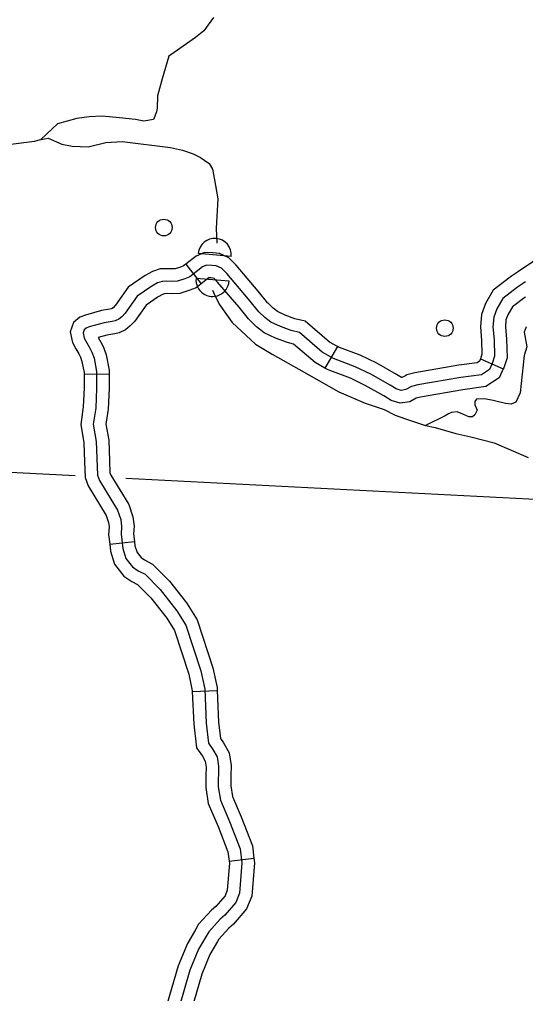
# Model space of a CAD drawing. Extents: x 653372 to 905732, y 627442 to 787275.
# Drawn here: x 836151 to 839182, y 701500 to 707335 of the extents above; entities that cross this region are included whole.
import ezdxf

# ---------------------------------------------------------------- set-up
doc = ezdxf.new("R2010")
doc.units = 0
for name, color, linetype in [('Level 35', 7, 'Continuous'), ('Level 38', 7, 'Continuous'), ('Level 4', 7, 'Continuous'), ('Level 45', 7, 'Continuous'), ('Level 56', 7, 'Continuous')]:
    doc.layers.add(name, color=color, linetype=linetype)

msp = doc.modelspace()

# ---------------------------------------------------------------- linework, layer by layer
at = {"layer": 'Level 35'}
for points in [[(837312.2, 707347.3), (837256.1, 707266.4), (837206.1, 707228.1), (837077.1, 707137.3), (837045.9, 707116), (837004.8, 706980), (836977, 706877), (836974.9, 706802.9), (836970.9, 706782), (836954.1, 706735), (836896, 706725.8), (836846.3, 706736.5), (836750.3, 706746.7), (836646.2, 706755.8), (836568.4, 706751.1), (836494.6, 706742.9), (836378.8, 706709.2), (836279.3, 706616.9)], [(836099.9, 706588), (836241.1, 706606.1), (836279.3, 706616.9), (836322.6, 706623.7), (836405.2, 706587.6), (836465.7, 706576.9), (836561.9, 706572.3), (836668.8, 706597.4), (836767, 706604.5), (837056.3, 706569.2), (837127.4, 706552), (837191, 706529.5), (837236.1, 706508.4), (837286.9, 706471.8), (837306.7, 706438.7), (837319.3, 706374.5), (837340.1, 706260.2), (837328.8, 706084.8), (837332.7, 705995.1)], [(837306.5, 705713.5), (837314.8, 705695.7), (837346.2, 705630), (837425.1, 705520.2), (837565, 705390), (837665.1, 705329.9), (837825.2, 705240.6), (838063, 705105.1), (838222.3, 705035.5), (838335.1, 704997.6), (838401.1, 704964.8), (838463.6, 704942.6), (838583.4, 704903.1), (838639.9, 704889.7), (838764.9, 704855.2), (838854.4, 704834.6), (838994.8, 704799.7), (839197.1, 704710.9)], [(839185.1, 705493.4), (839173.6, 705461.7), (839190.1, 705373.6), (839174.3, 705323), (839149.7, 705097.6), (839124.5, 705042.2), (839096.4, 705030.6), (839062.5, 705033.7), (838989, 705053), (838935.3, 705062.3), (838887.7, 705061.1), (838878.3, 705047.2), (838877.7, 705026.6), (838893.3, 704994.9), (838877.5, 704966.2), (838864.2, 704953.7), (838842.4, 704954.3), (838806.9, 704970.8), (838772.5, 704984.6), (838739, 704980.4), (838720.8, 704973.2), (838699.9, 704961), (838583.4, 704903.1)]]:
    msp.add_lwpolyline(points, dxfattribs=at)
at = {"layer": 'Level 38'}
for p, q in [((837419.8, 705915.4), (837221.4, 705932.6)), ((837406.9, 705766.6), (837208.5, 705783.8))]:
    msp.add_line(p, q, dxfattribs=at)
for centre, start, end in [((837320.6, 705924), 355.03712, 175.03712), ((837307.7, 705775.2), 175.03712, 355.03712)]:
    msp.add_arc(centre, 99.6, start, end, dxfattribs=at)
at = {"layer": 'Level 4'}
for points in [[(835201.4, 704669.2), (836484.2, 704603.3)], [(836788.1, 704587.7), (840215, 704411.7), (840461.2, 704399), (841996.6, 704321.8)]]:
    msp.add_lwpolyline(points, dxfattribs=at)
at = {"layer": 'Level 45'}
for p, q in [((837147.7, 705869.6), (837239.6, 705751.9)), ((838055, 705375.5), (837980.5, 705246)), ((838912.6, 705302.7), (839048.9, 705241.7)), ((836538.4, 705211.4), (836687.7, 705211.1)), ((836691.6, 704190.9), (836840, 704207.2)), ((837186.2, 703308.4), (837335.5, 703314.8)), ((837406.6, 702292.7), (837554.9, 702310.7))]:
    msp.add_line(p, q, dxfattribs=at)
for points in [[(839540.8, 706044.3), (839510.6, 706014.9), (839475.3, 705995.6), (839399.6, 705962.1), (839343.8, 705948.6), (839275.8, 705921.1), (839226.7, 705883.1), (839140.4, 705825.2), (839098.7, 705797.2)], [(837639.5, 705636.1), (837580.8, 705708.3), (837448.4, 705862.6), (837405.1, 705907.8), (837348.2, 705932.4), (837309.7, 705936.3), (837258.5, 705939.6), (837209, 705917.4), (837147.7, 705869.6)], [(839182, 705763.2), (839133.8, 705730.8), (839045.9, 705662.9), (839010.7, 705602.2), (838991.2, 705551.3), (838987, 705493.5), (838993.8, 705416.1), (838996.1, 705318.2), (838982, 705274.9), (838965.5, 705238.1), (838918.3, 705207.2), (838794.4, 705190.2), (838536.2, 705146.2), (838499.9, 705135.6), (838464.6, 705117.4), (838436.2, 705113), (838408.2, 705121.6), (838371.6, 705144.6), (838256.4, 705209.6), (838162.5, 705254.7), (838031.1, 705303.1), (837965, 705341.1), (837827.6, 705459.3), (837777.8, 705471), (837714.2, 705494.8), (837655.8, 705522.2), (837620.6, 705550.2), (837585.6, 705584), (837523.5, 705660.4), (837393, 705812.4), (837361.6, 705845.2), (837329.2, 705859.2), (837303.5, 705861.9), (837272.2, 705863.9), (837247.8, 705853), (837171, 705793.1), (837141.1, 705781), (837097.5, 705767.4), (837066.5, 705765.5), (837033.3, 705767.4), (837006.4, 705766.3), (836978.3, 705756.9), (836943.6, 705738), (836855.9, 705677.6), (836784.5, 705575.1), (836764.2, 705554.6), (836746.2, 705539.4), (836723.7, 705529.8), (836706.9, 705525.7), (836658.4, 705517.8), (836568.9, 705493.5), (836551.1, 705486.6), (836538.7, 705475.9), (836532.7, 705458.4), (836539.2, 705426.7), (836555, 705397.5)], [(837147.7, 705869.6), (837133.4, 705858.4), (837116, 705851.4), (837083.9, 705841.4), (837066.4, 705840.3), (837033.9, 705842.2), (836992.8, 705840.5), (836948.4, 705825.7), (836904.4, 705801.8), (836802.4, 705731.4), (836726.9, 705623.1), (836712.3, 705608.3)], [(837523.6, 705541.9), (837466.2, 705612.5), (837337.7, 705762.3), (837318.1, 705782.6), (837310.1, 705786.1), (837297.3, 705787.4), (837286.1, 705788.2), (837239.6, 705751.9)], [(839098.7, 705797.2), (839090.1, 705791.4), (838988.6, 705713.1), (838943.1, 705634.4), (838917.6, 705567.7), (838912.1, 705493), (838919.2, 705412), (838921.1, 705329.2), (838912.2, 705301.8), (838912.6, 705302.7)], [(837239.6, 705751.9), (837208.7, 705727.8), (837166.2, 705710.6), (837111, 705693.4), (837066.7, 705690.7), (837032.6, 705692.6), (837020, 705692.1), (837008.2, 705688.2), (836982.7, 705674.3), (836909.5, 705623.8), (836842.1, 705527.1), (836818.3, 705503.1)], [(839181.9, 705673.2), (839177.4, 705670.2), (839103.1, 705612.8), (839078.3, 705569.9), (839064.9, 705534.9), (839061.9, 705494), (839068.4, 705420.2), (839071.1, 705307.3), (839051.8, 705248), (839048.9, 705241.7)], [(836713.5, 705609.5), (836706.6, 705603.7), (836700, 705600.9), (836691.9, 705598.9), (836642.6, 705590.9), (836545.6, 705564.6), (836512.1, 705551.6), (836474.6, 705519.1), (836455.5, 705463.3), (836468.3, 705400.9), (836489.3, 705362.1), (836506, 705331.1), (836516.4, 705311.7), (836525.5, 705285.9), (836538.4, 705219.2), (836538.4, 705211.4)], [(838055, 705375.5), (838008.3, 705402.3), (837862.5, 705527.8), (837799.5, 705542.7), (837743.1, 705563.7), (837695.5, 705586), (837669.9, 705606.4), (837640.7, 705634.6), (837639.5, 705636.1)], [(837980.5, 705246), (837921.6, 705279.9), (837792.7, 705390.8), (837756.1, 705399.4), (837685.2, 705425.8), (837616.1, 705458.3), (837571.3, 705494), (837530.5, 705533.4), (837523.6, 705541.9)], [(836818.4, 705503.1), (836814.9, 705499.7), (836785.8, 705475), (836747.4, 705458.8), (836721.9, 705452.5), (836674.2, 705444.7), (836622.1, 705430.6), (836637.5, 705401.9), (836653.4, 705372.3), (836670, 705325.1), (836687.8, 705233.4), (836687.7, 705211.1)], [(836555, 705397.5), (836571.8, 705366.5), (836584.9, 705342), (836597.8, 705305.5), (836613.1, 705226.3), (836612.9, 705127.2), (836607.6, 705006.8), (836593.3, 704909.9), (836611, 704807), (836618.4, 704604.4), (836629.5, 704572.8), (836737.6, 704396.2), (836757.6, 704339.3), (836762.4, 704298), (836759.9, 704252.5), (836769.5, 704165.5), (836788.3, 704106.6), (836827.7, 704055.5), (836861.9, 704032.8), (836903.4, 704011.1), (836993.5, 703920.6), (837094.5, 703791.3), (837147.4, 703706.6), (837237, 703431.9), (837260.4, 703322.8), (837269.1, 703119), (837283.1, 702999.1), (837310.1, 702960.7), (837335.3, 702916.6), (837343.4, 702861), (837341.5, 702738.8), (837354.4, 702658.3), (837409.8, 702529.2), (837472.9, 702366.5), (837483.2, 702281.7), (837469.5, 702100.2), (837446.7, 702045.7), (837380.7, 701968), (837353.4, 701945.5), (837284.4, 701869.8), (837224, 701766.1), (837172.2, 701639.9), (837108.1, 701417.8)], [(838459.1, 705198.6), (838441.5, 705189.5), (838439.5, 705190.1), (838409.9, 705208.7), (838290.9, 705275.8), (838191.7, 705323.6), (838062.8, 705371), (838055, 705375.5)], [(838912.6, 705302.7), (838906.3, 705288.6), (838891.5, 705278.9), (838783, 705264), (838519.4, 705219.1), (838472, 705205.3), (838459.1, 705198.6)], [(838527.9, 705066.1), (838488.1, 705045.4), (838430.7, 705036.6), (838376.8, 705053), (838333.4, 705080.4), (838221.8, 705143.3), (838133.4, 705185.9), (837999.4, 705235.2), (837980.5, 705246)], [(836538.4, 705211.4), (836538.3, 705128.9), (836533.2, 705014), (836517.7, 704909), (836536.5, 704799.2), (836540.7, 704685.6)], [(836687.7, 705211.1), (836687.6, 705125.4), (836682, 704999.7), (836668.9, 704910.8), (836685.4, 704814.7), (836690, 704691)], [(839048.9, 705241.7), (839024.7, 705187.5), (838945.1, 705135.5), (838805.7, 705116.4), (838552.9, 705073.3), (838527.7, 705066), (838527.9, 705066.1)], [(836540.7, 704685.6), (836544.2, 704590.3), (836561.7, 704540.5), (836669.8, 704364), (836684.4, 704322.4), (836687.5, 704295.7), (836685, 704250.5), (836691.6, 704190.9)], [(836690, 704691), (836692.6, 704618.5), (836697.4, 704605), (836805.4, 704428.5), (836830.8, 704356.2), (836837.4, 704300.2), (836834.8, 704254.5), (836840, 704207.2)], [(836840, 704207.2), (836842.9, 704181.1), (836855.4, 704141.8), (836879.3, 704110.9), (836899.9, 704097.2), (836948.2, 704072), (837049.6, 703970.1), (837144.7, 703848.4)], [(836691.6, 704190.9), (836696, 704150), (836721.1, 704071.4), (836776.1, 704000), (836824, 703968.4), (836858.6, 703950.3), (836937.4, 703871.1), (837026.9, 703756.5)], [(837144.7, 703848.4), (837155.8, 703834.1), (837215.6, 703738.5), (837309.2, 703451.3), (837334.7, 703332.3), (837335.5, 703314.8)], [(837026.9, 703756.5), (837033.3, 703748.4), (837079.3, 703674.8), (837164.8, 703412.4), (837186, 703313.3), (837186.2, 703308.4)], [(837186.2, 703308.4), (837194.6, 703113.1), (837211.1, 702971.6), (837247.1, 702920.6), (837263.5, 702891.9), (837268.6, 702856.2), (837267.8, 702803.9)], [(837335.5, 703314.8), (837343.6, 703125), (837355, 703026.6), (837373.2, 703000.8), (837407.2, 702941.4), (837418.1, 702865.8), (837417.2, 702801.6)], [(837267.8, 702803.9), (837266.8, 702733.4), (837282.1, 702637.4), (837340.6, 702500.9), (837399.9, 702348.2), (837406.6, 702292.7)], [(837417.2, 702801.6), (837416.3, 702744.1), (837426.7, 702679.3), (837478.9, 702557.4), (837545.9, 702384.8), (837554.9, 702310.7)], [(837406.6, 702292.7), (837408.1, 702279.9), (837395.9, 702117.9), (837382.3, 702085.2), (837328, 702021.4), (837301.8, 701999.7), (837223.9, 701914.3), (837207.4, 701886)], [(837554.9, 702310.7), (837558.2, 702283.4), (837543, 702082.5), (837511.1, 702006.2), (837433.3, 701914.6), (837405, 701891.3), (837345, 701825.4), (837336.5, 701810.8)], [(837207.4, 701886), (837156.9, 701799.2), (837101.6, 701664.5), (837036.4, 701438.8), (837018.5, 701379)], [(837336.5, 701810.8), (837291.1, 701733), (837242.8, 701615.3), (837179.7, 701396.7), (837161.6, 701336.2)]]:
    msp.add_lwpolyline(points, dxfattribs=at)
at = {"layer": 'Level 56'}
for centre in [(837015.8, 706088.7), (838698.6, 705485.8)]:
    msp.add_circle(centre, 49.8, dxfattribs=at)

doc.saveas('drawing.dxf')
